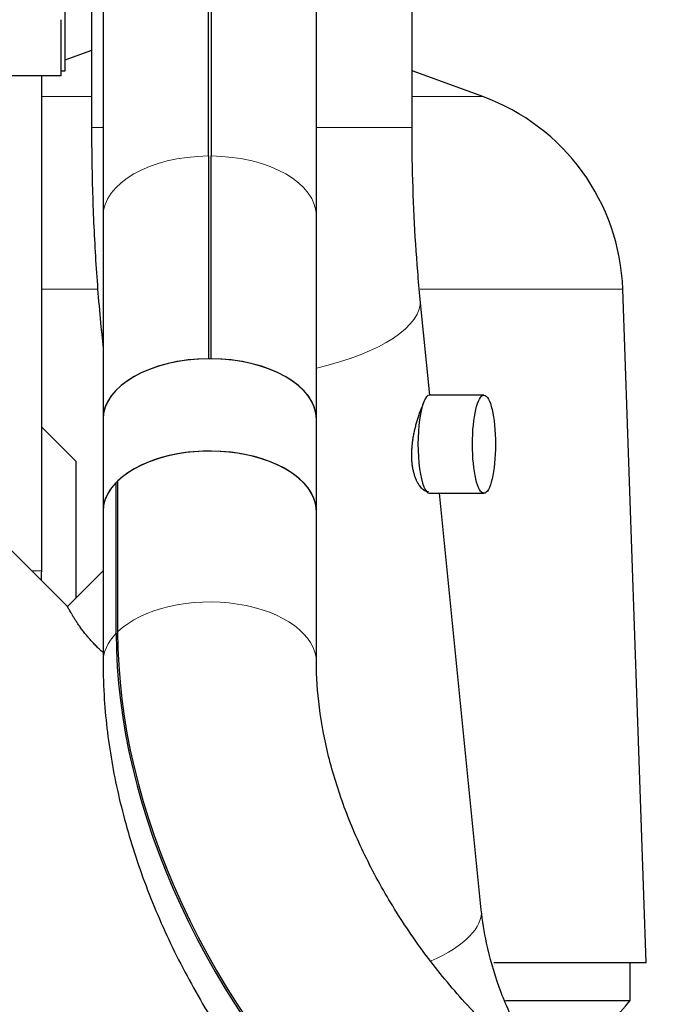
# Model space of a CAD drawing. Header units: inches. Extents: x 0 to 20790, y -12 to 14700.
# Tile 266 of 341: x 10814 to 11046, y 4527 to 4879. Entities that reach past the tile are written whole.
import ezdxf

# ---------------------------------------------------------------- set-up
doc = ezdxf.new("R2010")
doc.units = ezdxf.units.IN
doc.layers.add('1', color=7, linetype='Continuous', true_color=0xffffff)
doc.layers.add('254', color=7, linetype='Continuous', true_color=0xffffff)
doc.styles.add('latin_extended', font='simplex.shx')
doc.dimstyles.get("Standard").update_dxf_attribs({"dimtxt": 0.18, "dimasz": 0.18, "dimexe": 0.18, "dimexo": 0.0625, "dimgap": 0.09, "dimtad": 0, "dimtih": 1, "dimtoh": 1, "dimdec": 4, "dimzin": 0, "dimdsep": 46, "dimtxsty": 'Standard', "dimcen": 0.09, "dimadec": 0, "dimazin": 0, "dimtfac": 1, "dimtdec": 4, "dimtofl": 0, "dimtmove": 0, "dimatfit": 3, "dimfxl": 1, "dimtolj": 1, "dimtzin": 0, "dimarcsym": 0})

# ---------------------------------------------------------------- blocks, each defined once
blk = doc.blocks.new('_U13')
at = {"layer": '254', "color": 3, "linetype": 'Continuous', "lineweight": 13, "transparency": 16777216}
for p, q in [((11525.07, 6791.69), (12185.34, 6791.69)), ((12150.34, 6669.19), (12150.34, 4591.19)), ((10187.07, 4468.69), (12185.34, 4468.69))]:
    blk.add_line(p, q, dxfattribs=at)
at = {"layer": '254', "color": 3, "transparency": 16777216}
for points in [[(12170.76, 6669.19), (12129.92, 6669.19), (12150.34, 6791.69)], [(12129.92, 4591.19), (12170.76, 4591.19), (12150.34, 4468.69)]]:
    blk.add_solid(points, dxfattribs=at)
at = {"layer": 'Defpoints', "color": 0, "transparency": 16777216}
for p in [(11490.07, 6791.69), (10152.07, 4468.69), (12150.34, 4468.69)]:
    blk.add_point(p, dxfattribs=at)
at = {"layer": '254', "color": 2, "lineweight": 13, "transparency": 16777216, "insert": (11966.59, 5307.81), "char_height": 122.5, "attachment_point": 1, "rotation": 90, "style": 'latin_extended'}
blk.add_mtext('\\A1;2323', dxfattribs=at)

msp = doc.modelspace()

# ---------------------------------------------------------------- linework, layer by layer
at = {"layer": '1', "color": 2, "linetype": 'Continuous', "lineweight": 25}
for p, q in [((10844.019, 4921.851), (10844.019, 4808.474)), ((10881.569, 4830.042), (10881.569, 4921.851)), ((10882.569, 4921.851), (10882.569, 4830.042)), ((10920.119, 4808.474), (10920.119, 4921.851)), ((10830.319, 4897.685), (10830.319, 4860.285)), ((10839.919, 4897.685), (10839.919, 4840.185)), ((10954.219, 4840.185), (10954.219, 4897.685)), ((10829.069, 4858.685), (10829.069, 4878.685)), ((10839.918, 4867.692), (10830.319, 4864.198)), ((10830.319, 4860.285), (10829.069, 4860.285)), ((10979.413, 4851.243), (10954.219, 4860.413)), ((10829.069, 4858.685), (10787.069, 4858.685)), ((10822.117, 4681.996), (10822.117, 4858.685)), ((10881.569, 4830.042), (10881.569, 4757.684)), ((10882.569, 4757.684), (10882.569, 4830.042)), ((10844.019, 4808.474), (10844.019, 4736.116)), ((10920.119, 4736.116), (10920.119, 4808.474)), ((11037.762, 4542.256), (11029.374, 4782.479)), ((10960.564, 4744.672), (10957.146, 4778.858)), ((10843.413, 4767.486), (10844.019, 4761.425)), ((10979.874, 4744.672), (10960.432, 4744.672)), ((10844.019, 4736.116), (10844.019, 4703.164)), ((10920.119, 4703.164), (10920.119, 4736.116)), ((10834.269, 4721.085), (10822.117, 4733.237)), ((10831.315, 4669.262), (10771.565, 4729.012)), ((10834.269, 4721.085), (10834.269, 4672.207)), ((10848.724, 4659.7), (10848.724, 4713.554)), ((10849.217, 4714.047), (10849.217, 4660.193)), ((10960.432, 4709.672), (10979.874, 4709.672)), ((10978.924, 4561.058), (10964.064, 4709.669)), ((10844.019, 4703.164), (10844.019, 4649.31)), ((10920.119, 4649.31), (10920.119, 4703.164)), ((10844.019, 4681.965), (10831.315, 4669.262)), ((10983.364, 4542.256), (11037.762, 4542.256)), ((11032.069, 4528.685), (11032.069, 4542.256)), ((10987.669, 4528.685), (11032.069, 4528.685))]:
    msp.add_line(p, q, dxfattribs=at)
at = {"layer": '1', "color": 110, "linetype": 'Continuous', "lineweight": 13}
for p, q in [((10822.112, 4851.243), (10839.914, 4851.243)), ((10954.224, 4851.243), (10979.413, 4851.243)), ((10839.919, 4840.185), (10844.02, 4840.185)), ((10920.121, 4840.185), (10954.219, 4840.185)), ((10822.116, 4782.479), (10841.98, 4782.479)), ((10957.162, 4782.479), (11029.374, 4782.479)), ((10818.58, 4681.996), (10822.117, 4681.996))]:
    msp.add_line(p, q, dxfattribs=at)
at = {"layer": '1', "color": 2, "linetype": 'Continuous', "lineweight": 25}
msp.add_arc((10953.42, 4779.827), 76, 2, 70, dxfattribs=at)
at = {"layer": '1', "color": 110, "linetype": 'Continuous', "lineweight": 13}
for centre, major_axis, ratio, start_param, end_param in [((10882.069, 4808.474), (-38.05, 0), 0.5668843, 4.72553, 6.2831853), ((10882.069, 4808.474), (-38.05, 0), 0.5668843, 3.1415927, 4.699248), ((10900.28, 4773.172), (56.866, 5.686), 0.3809385, 5.0304673, 6.2825883), ((10900.28, 4773.172), (56.866, 5.686), 0.3809385, 3.1218515, 3.2544857), ((10882.069, 4649.31), (-38.05, 0), 0.5668843, 3.144333, 5.7543306), ((10882.069, 4649.31), (-38.05, 0), 0.5668843, 5.7806125, 6.2831998), ((10922.057, 4555.372), (56.866, 5.686), 0.3809385, 5.4283696, 6.2831773)]:
    msp.add_ellipse(centre, major_axis=major_axis, ratio=ratio, start_param=start_param, end_param=end_param, dxfattribs=at)
at = {"layer": '1', "color": 2, "linetype": 'Continuous', "lineweight": 25}
for centre, major_axis, ratio, start_param, end_param in [((10882.069, 4736.116), (38.05, 0), 0.5668843, 0.0000965, 3.141591), ((10882.069, 4736.116), (-38.05, 0), 0.5668843, 4.72553, 6.2831853), ((10882.069, 4736.116), (-38.05, 0), 0.5668843, 3.1415927, 4.699248), ((10960.432, 4727.172), (0, 17.5), 0.2347384, 0, 3.1415927), ((10882.069, 4703.164), (-38.05, 0), 0.5668843, 3.1416071, 5.7543306), ((10882.069, 4703.164), (38.05, 0), 0.5668843, 0.0000965, 3.141591), ((10882.069, 4703.164), (-38.05, 0), 0.5668843, 5.7806125, 6.2831998), ((11055.811, 4593.151), (168.324, -168.324), 0.7166551, 3.7634093, 4.712389), ((11056.304, 4593.644), (-168.324, 168.324), 0.7166551, 0.6218167, 1.5707963)]:
    msp.add_ellipse(centre, major_axis=major_axis, ratio=ratio, start_param=start_param, end_param=end_param, dxfattribs=at)
msp.add_ellipse((10979.874, 4727.172), major_axis=(0, 17.5), ratio=0.2347384, dxfattribs=at)
for points, knots in [([(10839.919, 4840.185), (10839.919, 4835.913), (10840.02, 4823.557), (10840.671, 4803.156), (10841.953, 4783.198), (10843.013, 4771.493), (10843.413, 4767.486)], [0, 0, 0, 0, 0.171972, 0.498917, 0.8268806, 1, 1, 1, 1]), ([(10957.146, 4778.858), (10956.817, 4782.148), (10955.946, 4791.78), (10954.867, 4808.495), (10954.307, 4825.847), (10954.219, 4836.453), (10954.219, 4840.185)], [0, 0, 0, 0, 0.1717965, 0.4964316, 0.8235823, 1, 1, 1, 1]), ([(10954.32, 4727.185), (10954.381, 4727.747), (10954.453, 4728.303), (10954.618, 4729.404), (10954.711, 4729.95), (10954.914, 4731.031), (10955.025, 4731.567), (10955.173, 4732.231), (10955.219, 4732.429), (10955.265, 4732.627), (10955.296, 4732.759), (10955.312, 4732.825), (10955.391, 4733.153), (10955.455, 4733.413), (10955.652, 4734.181), (10955.789, 4734.68), (10956.069, 4735.653), (10956.212, 4736.127), (10956.432, 4736.818), (10956.505, 4737.045), (10956.617, 4737.381), (10956.673, 4737.548), (10956.729, 4737.712), (10956.767, 4737.822), (10956.786, 4737.877), (10956.955, 4738.365), (10957.104, 4738.778), (10957.4, 4739.564), (10957.547, 4739.938), (10957.835, 4740.644), (10957.977, 4740.978), (10958.123, 4741.305), (10958.129, 4741.319), (10958.135, 4741.333)], [0, 0, 0, 0, 0.0995421, 0.0995421, 0.1990842, 0.1990842, 0.2986263, 0.2986263, 0.3235118, 0.3359546, 0.3359546, 0.3483974, 0.3483974, 0.3981684, 0.3981684, 0.4977105, 0.4977105, 0.5972526, 0.5972526, 0.6470237, 0.6470237, 0.6719092, 0.684352, 0.684352, 0.6967947, 0.6967947, 0.7963369, 0.7963369, 0.895879, 0.895879, 0.9954211, 0.9954211, 1, 1, 1, 1]), ([(10960.056, 4710.185), (10960.056, 4710.185), (10960.055, 4710.185), (10959.865, 4710.185), (10959.671, 4710.212), (10959.277, 4710.32), (10959.076, 4710.401), (10958.772, 4710.562), (10958.669, 4710.622), (10958.515, 4710.723), (10958.464, 4710.758), (10958.387, 4710.814), (10958.361, 4710.833), (10958.309, 4710.872), (10958.283, 4710.891), (10958.052, 4711.073), (10957.848, 4711.259), (10957.445, 4711.679), (10957.247, 4711.913), (10956.858, 4712.431), (10956.667, 4712.714), (10956.436, 4713.099), (10956.39, 4713.177), (10956.321, 4713.298), (10956.298, 4713.338), (10956.253, 4713.419), (10956.141, 4713.625), (10956.032, 4713.838), (10955.778, 4714.364), (10955.618, 4714.734), (10955.318, 4715.514), (10955.178, 4715.923), (10954.984, 4716.567), (10954.922, 4716.787), (10954.834, 4717.124), (10954.805, 4717.238), (10954.763, 4717.41), (10954.749, 4717.468), (10954.722, 4717.584), (10954.709, 4717.642), (10954.591, 4718.166), (10954.5, 4718.645), (10954.346, 4719.626), (10954.282, 4720.129), (10954.184, 4721.157), (10954.149, 4721.684), (10954.126, 4722.29), (10954.124, 4722.358), (10954.12, 4722.493), (10954.118, 4722.561), (10954.113, 4722.765), (10954.105, 4723.173), (10954.106, 4723.583), (10954.118, 4724.405), (10954.14, 4724.956), (10954.193, 4725.788), (10954.214, 4726.067), (10954.25, 4726.485), (10954.263, 4726.625), (10954.29, 4726.905), (10954.305, 4727.045), (10954.32, 4727.185)], [0, 0, 0, 0, 0.0001875, 0.0001875, 0.0626757, 0.0626757, 0.125164, 0.125164, 0.1564082, 0.1564082, 0.1720302, 0.1720302, 0.1798413, 0.1798413, 0.1876523, 0.1876523, 0.2501406, 0.2501406, 0.3126289, 0.3126289, 0.3751172, 0.3751172, 0.3907392, 0.3907392, 0.3985503, 0.3985503, 0.4063613, 0.4376054, 0.4376054, 0.5000937, 0.5000937, 0.562582, 0.562582, 0.5938262, 0.5938262, 0.6094482, 0.6094482, 0.6172593, 0.6172593, 0.6250703, 0.6250703, 0.6875586, 0.6875586, 0.7500469, 0.7500469, 0.8125351, 0.8125351, 0.8203462, 0.8203462, 0.8281572, 0.8281572, 0.8437793, 0.8750234, 0.8750234, 0.9375117, 0.9375117, 0.9687559, 0.9687559, 0.9843779, 0.9843779, 1, 1, 1, 1]), ([(10844.004, 4652.816), (10843.668, 4653.115), (10843.333, 4653.422), (10842.893, 4653.834), (10842.736, 4653.983), (10842.579, 4654.133), (10842.474, 4654.233), (10842.422, 4654.284), (10842.162, 4654.536), (10841.955, 4654.739), (10841.344, 4655.351), (10840.944, 4655.763), (10840.163, 4656.595), (10839.781, 4657.015), (10839.22, 4657.651), (10839.035, 4657.864), (10838.807, 4658.131), (10838.761, 4658.184), (10838.67, 4658.291), (10838.625, 4658.345), (10838.49, 4658.506), (10838.4, 4658.613), (10837.958, 4659.146), (10837.618, 4659.569), (10836.964, 4660.405), (10836.65, 4660.819), (10836.197, 4661.433), (10836.049, 4661.636), (10835.831, 4661.939), (10835.723, 4662.09), (10835.617, 4662.24), (10835.547, 4662.34), (10835.512, 4662.389), (10835.198, 4662.837), (10834.936, 4663.222), (10834.439, 4663.967), (10834.205, 4664.327), (10833.763, 4665.02), (10833.556, 4665.354), (10833.312, 4665.752), (10833.264, 4665.831), (10833.193, 4665.948), (10833.17, 4665.986), (10833.123, 4666.063), (10833.009, 4666.254), (10832.9, 4666.437), (10832.65, 4666.861), (10832.498, 4667.123), (10832.222, 4667.607), (10832.097, 4667.828), (10831.93, 4668.128), (10831.878, 4668.222), (10831.805, 4668.356), (10831.781, 4668.399), (10831.747, 4668.461), (10831.735, 4668.482), (10831.713, 4668.522), (10831.617, 4668.699), (10831.538, 4668.844), (10831.427, 4669.052), (10831.385, 4669.13), (10831.343, 4669.209), (10831.333, 4669.228), (10831.322, 4669.248), (10831.32, 4669.253), (10831.316, 4669.26), (10831.315, 4669.262), (10831.315, 4669.262)], [0, 0, 0, 0, 0.0447828, 0.0447828, 0.0588301, 0.0658538, 0.0658538, 0.0728775, 0.0728775, 0.1009721, 0.1009721, 0.1571613, 0.1571613, 0.2133506, 0.2133506, 0.2414452, 0.2414452, 0.2484688, 0.2484688, 0.2554925, 0.2554925, 0.2695398, 0.2695398, 0.3257291, 0.3257291, 0.3819183, 0.3819183, 0.4100129, 0.4100129, 0.4240602, 0.4310839, 0.4310839, 0.4381075, 0.4381075, 0.4942968, 0.4942968, 0.550486, 0.550486, 0.6066753, 0.6066753, 0.6207226, 0.6207226, 0.6277462, 0.6277462, 0.6347699, 0.6628645, 0.6628645, 0.7190538, 0.7190538, 0.775243, 0.775243, 0.8033376, 0.8033376, 0.817385, 0.817385, 0.8244086, 0.8244086, 0.8314323, 0.8876215, 0.8876215, 0.9438108, 0.9438108, 0.9719054, 0.9719054, 0.9859527, 0.9859527, 1, 1, 1, 1]), ([(10844.019, 4649.31), (10844.021, 4644.928), (10844.426, 4632.778), (10846.926, 4612.552), (10852.502, 4588.756), (10860.668, 4565.009), (10871.316, 4541.609), (10884.297, 4518.86), (10899.429, 4497.055), (10914.225, 4479.225), (10924.035, 4468.909), (10927.801, 4465.142)], [0, 0, 0, 0, 0.068871, 0.1902679, 0.3121932, 0.434742, 0.5576319, 0.6806543, 0.8037031, 0.9267632, 1, 1, 1, 1]), ([(10981.612, 4518.953), (10978.995, 4521.571), (10971.426, 4529.495), (10959.779, 4543.497), (10947.671, 4561.145), (10937.587, 4579.342), (10929.692, 4597.705), (10924.077, 4615.843), (10920.816, 4633.249), (10920.11, 4644.103), (10920.119, 4649.31)], [0, 0, 0, 0, 0.0682608, 0.2027255, 0.3370475, 0.4710392, 0.6046382, 0.7378672, 0.8708943, 1, 1, 1, 1]), ([(11018.105, 4482.497), (11016.087, 4484.516), (11010.023, 4490.941), (11000.856, 4502.618), (10991.778, 4517.747), (10984.918, 4533.42), (10980.743, 4548.032), (10979.312, 4557.113), (10978.924, 4561.058)], [0, 0, 0, 0, 0.0903136, 0.2808022, 0.4712005, 0.6614524, 0.8518409, 1, 1, 1, 1]), ([(10987.567, 4528.685), (10988.251, 4528.685), (10990.355, 4528.685), (10993.777, 4528.685), (10997.738, 4528.685), (11001.508, 4528.685), (11005.086, 4528.685), (11008.26, 4528.685), (11011.062, 4528.685), (11013.525, 4528.685), (11015.842, 4528.685), (11018.013, 4528.685), (11020.037, 4528.685), (11021.802, 4528.685), (11023.334, 4528.685), (11024.657, 4528.685), (11025.874, 4528.685), (11026.983, 4528.685), (11027.984, 4528.685), (11028.879, 4528.685), (11029.651, 4528.685), (11030.307, 4528.685), (11030.85, 4528.685), (11031.295, 4528.685), (11031.641, 4528.685), (11031.888, 4528.685), (11032.036, 4528.685), (11032.069, 4528.685), (11032.069, 4528.685)], [0, 0, 0, 0, 0.024388, 0.0757403, 0.1269664, 0.1781539, 0.2293907, 0.2807643, 0.3226683, 0.3644832, 0.4062564, 0.4480356, 0.4898685, 0.5318024, 0.5662749, 0.6006879, 0.635068, 0.6694417, 0.7038356, 0.7382762, 0.7727898, 0.8053078, 0.8377747, 0.8702127, 0.9026442, 0.9350914, 0.9675766, 1, 1, 1, 1])]:
    msp.add_open_spline(points, degree=3, knots=knots, dxfattribs=at)
for points in [[(10822, 4678.801), (10822.065, 4679.859), (10822.104, 4680.924), (10822.117, 4681.996)], [(11003.8, 4496.82), (11013.428, 4507.246), (11022.877, 4517.834), (11032.069, 4528.685)]]:
    msp.add_open_spline(points, degree=3, dxfattribs=at)

# ---------------------------------------------------------------- dimensions: what is measured, and where the dimension line sits
at = {"layer": '254', "color": 2, "linetype": 'Continuous', "lineweight": 13}
dim = msp.add_linear_dim(base=(12150.339, 4468.685), p1=(11490.069, 6791.685), p2=(10152.069, 4468.685), angle=90, dimstyle='Standard', override={"dimscale": 35, "dimtxt": 3.5, "dimasz": 3.5, "dimexe": 1, "dimexo": 1, "dimgap": 1.75, "dimtad": 1, "dimtih": 0, "dimtoh": 0, "dimdec": 2, "dimlfac": 1, "dimzin": 8, "dimdsep": 46, "dimlunit": 2, "dimtxsty": 'latin_extended', "dimsah": 1, "dimse1": 0, "dimse2": 0, "dimsd1": 0, "dimsd2": 0, "dimclrd": 3, "dimclre": 3, "dimclrt": 2, "dimtol": 0, "dimtm": -0.1, "dimtfac": 0.714286, "dimtdec": 3, "dimtofl": 1, "dimtmove": 0, "dimtzin": 8, "dimlwd": 13, "dimlwe": 13}, dxfattribs=at)
dim.commit()
dim.dimension.update_dxf_attribs({"geometry": '_U13', "text_midpoint": (12150.339, 5523.642), "dimtype": 160})

doc.saveas('drawing.dxf')
